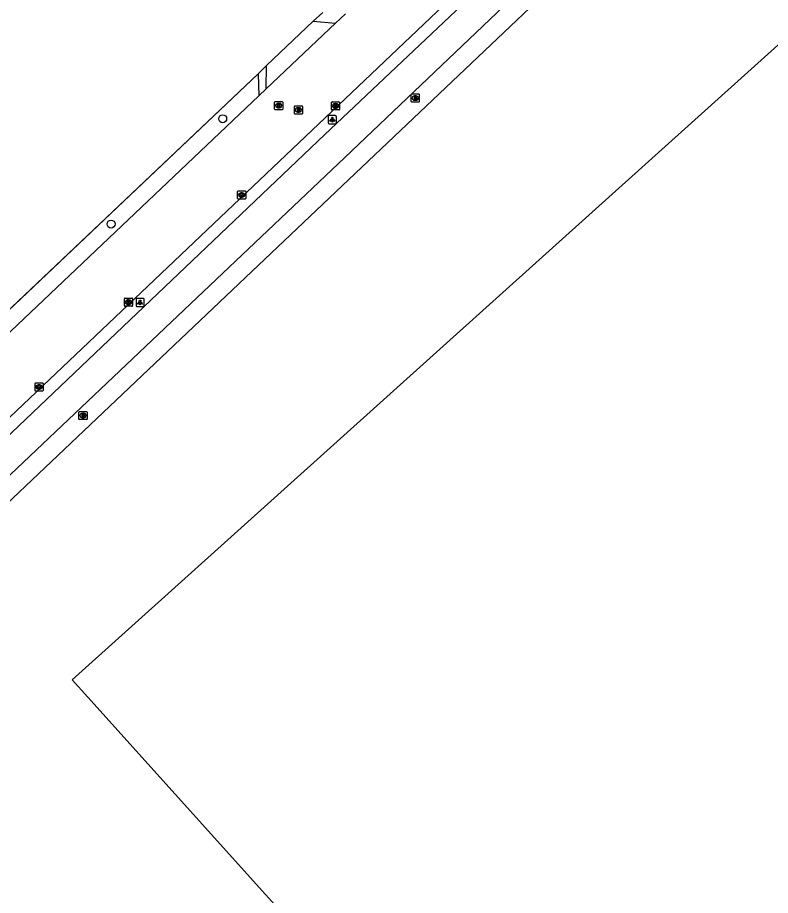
# Model space of a CAD drawing. Extents: x 156141 to 158132, y 385651 to 388399.
# Drawn here: x 156530.3 to 156622.8, y 387802.7 to 387910.4 of the extents above; entities that cross this region are included whole.
import ezdxf

# ---------------------------------------------------------------- set-up
doc = ezdxf.new("R2010")
doc.units = 0
for name, color, linetype in [('IMGEO_Berm_groen', 7, 'Continuous'), ('IMGEO_Boom', 7, 'Continuous'), ('IMGEO_Brandkraan', 7, 'Continuous'), ('IMGEO_Fietspad_gesloten', 7, 'Continuous'), ('IMGEO_Groenvoorziening', 7, 'Continuous'), ('IMGEO_Hek', 7, 'Continuous'), ('IMGEO_Kolk', 7, 'Continuous'), ('IMGEO_Lichtpunt', 7, 'Continuous'), ('IMGEO_Pand', 7, 'Continuous'), ('IMGEO_Rijbaan_lokaal_gesloten', 7, 'Continuous'), ('IMGEO_Rijbaan_lokaal_open', 7, 'Continuous'), ('IMGEO_Rioolput', 7, 'Continuous')]:
    doc.layers.add(name, color=color, linetype=linetype)

msp = doc.modelspace()

# ---------------------------------------------------------------- linework, layer by layer
at = {"layer": 'IMGEO_Berm_groen'}
msp.add_lwpolyline([(156483.46, 387831.17), (156559.86, 387903.53), (156559.97, 387900.82)], dxfattribs=at)
at = {"layer": 'IMGEO_Boom'}
for centre in [(156555.51, 387898), (156541.8, 387885.07)]:
    msp.add_circle(centre, 0.489, dxfattribs=at)
at = {"layer": 'IMGEO_Brandkraan'}
for p, q in [((156578.66, 387900.11), (156578.66, 387900.97)), ((156578.74, 387901.04), (156579.59, 387901.04)), ((156579.59, 387900.04), (156578.74, 387900.04)), ((156579.15, 387900.82), (156579.18, 387900.82)), ((156579.17, 387900.26), (156579.15, 387900.26)), ((156579.66, 387900.97), (156579.66, 387900.11)), ((156537.86, 387861.13), (156537.86, 387861.98)), ((156537.94, 387862.06), (156538.79, 387862.06)), ((156538.35, 387861.84), (156538.38, 387861.84)), ((156538.37, 387861.28), (156538.35, 387861.28)), ((156538.86, 387861.98), (156538.86, 387861.13)), ((156538.79, 387861.06), (156537.94, 387861.06))]:
    msp.add_line(p, q, dxfattribs=at)
for points in [[(156578.66, 387900.11), (156578.66, 387900.97)], [(156578.74, 387901.04), (156579.59, 387901.04)], [(156579.59, 387900.04), (156578.74, 387900.04)], [(156579.01, 387900.74), (156579.01, 387900.34), (156579.22, 387900.34)], [(156579.24, 387900.74), (156579.01, 387900.74)], [(156579.19, 387900.66), (156579.14, 387900.66), (156579.14, 387900.58)], [(156579.14, 387900.58), (156579.19, 387900.58)], [(156579.2, 387900.51), (156579.14, 387900.51), (156579.14, 387900.43)], [(156579.14, 387900.43), (156579.2, 387900.43)], [(156579.66, 387900.97), (156579.66, 387900.11)], [(156537.86, 387861.13), (156537.86, 387861.98)], [(156537.94, 387862.06), (156538.79, 387862.06)], [(156538.21, 387861.76), (156538.21, 387861.36), (156538.42, 387861.36)], [(156538.44, 387861.76), (156538.21, 387861.76)], [(156538.39, 387861.67), (156538.33, 387861.67), (156538.33, 387861.6)], [(156538.33, 387861.6), (156538.39, 387861.6)], [(156538.4, 387861.52), (156538.33, 387861.52), (156538.33, 387861.44)], [(156538.33, 387861.44), (156538.4, 387861.44)], [(156538.86, 387861.98), (156538.86, 387861.13)], [(156538.79, 387861.06), (156537.94, 387861.06)]]:
    msp.add_lwpolyline(points, dxfattribs=at)
for centre, radius, start, end in [((156578.74, 387900.96), 0.0765, 91.552, 178.448), ((156578.74, 387900.96), 0.0765, 91.552, 178.448), ((156578.74, 387900.12), 0.0765, 181.552, 268.448), ((156578.74, 387900.12), 0.0765, 181.552, 268.448), ((156579.19, 387900.62), 0.0379, 267.8285, 90.9355), ((156579.2, 387900.47), 0.0404, 269.8759, 90.5077), ((156579.23, 387900.59), 0.251, 268.6676, 293.5347), ((156579.25, 387900.59), 0.145, 59.4692, 91.5367), ((156579.27, 387900.64), 0.0922, 285.5137, 58.1501), ((156579.28, 387900.45), 0.105, 301.3115, 78.989), ((156579.59, 387900.96), 0.0765, 1.552, 88.448), ((156579.59, 387900.96), 0.0765, 1.552, 88.448), ((156579.59, 387900.12), 0.0765, 271.552, 358.448), ((156579.59, 387900.12), 0.0765, 271.552, 358.448), ((156537.94, 387861.98), 0.0765, 91.552, 178.448), ((156537.94, 387861.98), 0.0765, 91.552, 178.448), ((156538.39, 387861.64), 0.0379, 267.8285, 90.9355), ((156538.4, 387861.48), 0.0404, 269.8759, 90.5077), ((156538.43, 387861.61), 0.251, 268.6676, 293.5347), ((156538.45, 387861.61), 0.145, 59.4692, 91.5367), ((156538.47, 387861.66), 0.0922, 285.5137, 58.1501), ((156538.47, 387861.47), 0.105, 301.3115, 78.989), ((156538.79, 387861.98), 0.0765, 1.552, 88.448), ((156538.79, 387861.98), 0.0765, 1.552, 88.448), ((156537.94, 387861.13), 0.0765, 181.552, 268.448), ((156537.94, 387861.13), 0.0765, 181.552, 268.448), ((156538.79, 387861.13), 0.0765, 271.552, 358.448), ((156538.79, 387861.13), 0.0765, 271.552, 358.448)]:
    msp.add_arc(centre, radius, start, end, dxfattribs=at)
for centre, major_axis, ratio, start_param, end_param in [((156579.15, 387900.54), (-0.387, 0.002), 0.722429, 4.712389, 7.853982), ((156579.17, 387900.54), (-0.39, 0.002), 0.717154, 1.570796, 4.712389), ((156538.35, 387861.56), (-0.387, 0.002), 0.722429, 4.712389, 7.853982), ((156538.37, 387861.56), (-0.39, 0.002), 0.717154, 1.570796, 4.712389)]:
    msp.add_ellipse(centre, major_axis=major_axis, ratio=ratio, start_param=start_param, end_param=end_param, dxfattribs=at)
at = {"layer": 'IMGEO_Fietspad_gesloten'}
for points in [[(156628.79, 387948.73), (156628.75, 387948.69), (156617.18, 387937.68), (156570.53, 387893.25), (156498.61, 387825.16)], [(156602.46, 387928.57), (156568.03, 387896.04), (156493.72, 387825.34)]]:
    msp.add_lwpolyline(points, dxfattribs=at)
at = {"layer": 'IMGEO_Groenvoorziening'}
msp.add_lwpolyline([(156498.26, 387797.3), (156496.43, 387799.76), (156494.89, 387802.35), (156493.58, 387805.06), (156492.83, 387807.99), (156492.71, 387811.02), (156493.24, 387813.99), (156494.32, 387816.81), (156496.09, 387819.26), (156498.14, 387821.48), (156500.32, 387823.54), (156622.58, 387939.49), (156649.33, 387932.1), (156782.83, 387784.44), (156820.8, 387742.43), (156821.88, 387739.62), (156865.49, 387691.34), (156868.19, 387690), (156873.6, 387683.82)], dxfattribs=at)
at = {"layer": 'IMGEO_Hek'}
for points in [[(156500.32, 387823.54), (156622.58, 387939.49)], [(156566.64, 387909.96), (156567.79, 387911.05)], [(156560.89, 387904.52), (156566.64, 387909.96)], [(156560.89, 387904.52), (156559.86, 387903.53)], [(156559.86, 387903.53), (156482.96, 387830.7)]]:
    msp.add_lwpolyline(points, dxfattribs=at)
at = {"layer": 'IMGEO_Kolk'}
for p, q in [((156568.87, 387899.15), (156568.87, 387900.01)), ((156568.94, 387900.08), (156569.8, 387900.08)), ((156569.87, 387900.01), (156569.87, 387899.15)), ((156569.8, 387899.08), (156568.94, 387899.08)), ((156569.38, 387899.3), (156569.35, 387899.3)), ((156569.36, 387899.86), (156569.38, 387899.86)), ((156557.34, 387888.21), (156557.34, 387889.06)), ((156557.41, 387889.14), (156558.27, 387889.14)), ((156558.27, 387888.14), (156557.41, 387888.14)), ((156557.85, 387888.36), (156557.82, 387888.36)), ((156557.83, 387888.92), (156557.85, 387888.92)), ((156558.34, 387889.06), (156558.34, 387888.21)), ((156543.45, 387875.06), (156543.45, 387875.91)), ((156543.52, 387875.98), (156544.37, 387875.98)), ((156543.96, 387875.2), (156543.93, 387875.2)), ((156543.94, 387875.76), (156543.96, 387875.76)), ((156544.45, 387875.91), (156544.45, 387875.06)), ((156544.37, 387874.98), (156543.52, 387874.98)), ((156532.46, 387864.65), (156532.46, 387865.5)), ((156532.53, 387865.57), (156533.39, 387865.57)), ((156533.46, 387865.5), (156533.46, 387864.65)), ((156533.39, 387864.57), (156532.53, 387864.57)), ((156532.97, 387864.79), (156532.94, 387864.79)), ((156532.95, 387865.35), (156532.97, 387865.35))]:
    msp.add_line(p, q, dxfattribs=at)
for points in [[(156568.87, 387899.15), (156568.87, 387900.01)], [(156568.94, 387900.08), (156569.8, 387900.08)], [(156569.87, 387900.01), (156569.87, 387899.15)], [(156569.8, 387899.08), (156568.94, 387899.08)], [(156569.19, 387899.78), (156569.31, 387899.78), (156569.31, 387899.63), (156569.44, 387899.78), (156569.61, 387899.78), (156569.46, 387899.63), (156569.61, 387899.38), (156569.46, 387899.38), (156569.38, 387899.54), (156569.31, 387899.48), (156569.31, 387899.38), (156569.19, 387899.38), (156569.19, 387899.78)], [(156557.34, 387888.21), (156557.34, 387889.06)], [(156557.41, 387889.14), (156558.27, 387889.14)], [(156558.27, 387888.14), (156557.41, 387888.14)], [(156557.66, 387888.84), (156557.78, 387888.84), (156557.78, 387888.68), (156557.91, 387888.84), (156558.08, 387888.84), (156557.93, 387888.69), (156558.08, 387888.44), (156557.93, 387888.44), (156557.85, 387888.6), (156557.78, 387888.53), (156557.78, 387888.44), (156557.66, 387888.44), (156557.66, 387888.84)], [(156558.34, 387889.06), (156558.34, 387888.21)], [(156543.45, 387875.06), (156543.45, 387875.91)], [(156543.52, 387875.98), (156544.37, 387875.98)], [(156543.77, 387875.68), (156543.89, 387875.68), (156543.89, 387875.53), (156544.02, 387875.68), (156544.19, 387875.68), (156544.04, 387875.53), (156544.19, 387875.28), (156544.04, 387875.28), (156543.96, 387875.45), (156543.89, 387875.38), (156543.89, 387875.28), (156543.77, 387875.28), (156543.77, 387875.68)], [(156544.45, 387875.91), (156544.45, 387875.06)], [(156544.37, 387874.98), (156543.52, 387874.98)], [(156532.46, 387864.65), (156532.46, 387865.5)], [(156532.53, 387865.57), (156533.39, 387865.57)], [(156533.46, 387865.5), (156533.46, 387864.65)], [(156533.39, 387864.57), (156532.53, 387864.57)], [(156532.78, 387865.27), (156532.9, 387865.27), (156532.9, 387865.12), (156533.03, 387865.27), (156533.2, 387865.27), (156533.05, 387865.12), (156533.2, 387864.87), (156533.05, 387864.87), (156532.97, 387865.04), (156532.9, 387864.97), (156532.9, 387864.87), (156532.78, 387864.87), (156532.78, 387865.27)]]:
    msp.add_lwpolyline(points, dxfattribs=at)
for centre, start, end in [((156568.94, 387900), 91.552, 178.448), ((156568.94, 387900), 91.552, 178.448), ((156569.79, 387900), 1.552, 88.448), ((156569.79, 387900), 1.552, 88.448), ((156568.94, 387899.16), 181.552, 268.448), ((156568.94, 387899.16), 181.552, 268.448), ((156569.79, 387899.16), 271.552, 358.448), ((156569.79, 387899.16), 271.552, 358.448), ((156557.41, 387889.06), 91.552, 178.448), ((156557.41, 387889.06), 91.552, 178.448), ((156557.41, 387888.21), 181.552, 268.448), ((156557.41, 387888.21), 181.552, 268.448), ((156558.26, 387889.06), 1.552, 88.448), ((156558.26, 387889.06), 1.552, 88.448), ((156558.26, 387888.21), 271.552, 358.448), ((156558.26, 387888.21), 271.552, 358.448), ((156543.52, 387875.91), 91.552, 178.448), ((156543.52, 387875.91), 91.552, 178.448), ((156544.37, 387875.91), 1.552, 88.448), ((156544.37, 387875.91), 1.552, 88.448), ((156543.52, 387875.06), 181.552, 268.448), ((156543.52, 387875.06), 181.552, 268.448), ((156544.37, 387875.06), 271.552, 358.448), ((156544.37, 387875.06), 271.552, 358.448), ((156532.54, 387865.5), 91.552, 178.448), ((156532.54, 387865.5), 91.552, 178.448), ((156533.38, 387865.5), 1.552, 88.448), ((156533.38, 387865.5), 1.552, 88.448), ((156532.54, 387864.65), 181.552, 268.448), ((156532.54, 387864.65), 181.552, 268.448), ((156533.38, 387864.65), 271.552, 358.448), ((156533.38, 387864.65), 271.552, 358.448)]:
    msp.add_arc(centre, 0.0765, start, end, dxfattribs=at)
for centre, major_axis, ratio, start_param, end_param in [((156569.36, 387899.58), (-0.387, 0.002), 0.722429, 4.712389, 7.853982), ((156569.38, 387899.58), (-0.39, 0.002), 0.717154, 1.570796, 4.712389), ((156557.83, 387888.64), (-0.387, 0.002), 0.722429, 4.712389, 7.853982), ((156557.85, 387888.64), (-0.39, 0.002), 0.717154, 1.570796, 4.712389), ((156543.93, 387875.48), (-0.387, 0.002), 0.722429, 4.712389, 7.853982), ((156543.96, 387875.48), (-0.39, 0.002), 0.717154, 1.570796, 4.712389), ((156532.95, 387865.07), (-0.387, 0.002), 0.722429, 4.712389, 7.853982), ((156532.97, 387865.07), (-0.39, 0.002), 0.717154, 1.570796, 4.712389)]:
    msp.add_ellipse(centre, major_axis=major_axis, ratio=ratio, start_param=start_param, end_param=end_param, dxfattribs=at)
at = {"layer": 'IMGEO_Lichtpunt'}
for p, q in [((156568.47, 387898.29), (156568.47, 387897.48)), ((156568.47, 387898.29), (156568.47, 387897.48)), ((156569.37, 387898.38), (156568.57, 387898.38)), ((156569.37, 387898.38), (156568.57, 387898.38)), ((156569.47, 387897.48), (156569.47, 387898.29)), ((156569.47, 387897.48), (156569.47, 387898.29)), ((156568.57, 387897.38), (156569.37, 387897.38)), ((156568.57, 387897.38), (156569.37, 387897.38)), ((156544.87, 387875.85), (156544.87, 387875.04)), ((156544.87, 387875.85), (156544.87, 387875.04)), ((156545.77, 387875.94), (156544.96, 387875.94)), ((156545.77, 387875.94), (156544.96, 387875.94)), ((156545.87, 387875.04), (156545.87, 387875.85)), ((156545.87, 387875.04), (156545.87, 387875.85)), ((156544.96, 387874.95), (156545.77, 387874.95)), ((156544.96, 387874.95), (156545.77, 387874.95))]:
    msp.add_line(p, q, dxfattribs=at)
for points in [[(156568.85, 387897.95), (156568.88, 387897.92), (156568.7, 387897.66), (156568.66, 387897.69), (156568.85, 387897.95)], [(156568.95, 387897.9), (156569, 387897.9), (156569, 387897.58), (156568.95, 387897.58), (156568.95, 387897.9)], [(156569.06, 387897.92), (156569.1, 387897.95), (156569.28, 387897.69), (156569.24, 387897.66), (156569.06, 387897.92)], [(156545.24, 387875.51), (156545.28, 387875.49), (156545.1, 387875.22), (156545.06, 387875.25), (156545.24, 387875.51)], [(156545.35, 387875.47), (156545.39, 387875.47), (156545.39, 387875.14), (156545.35, 387875.14), (156545.35, 387875.47)], [(156545.46, 387875.49), (156545.49, 387875.51), (156545.68, 387875.25), (156545.64, 387875.22), (156545.46, 387875.49)]]:
    msp.add_lwpolyline(points, dxfattribs=at)
for centre in [(156568.97, 387898.08), (156545.37, 387875.65)]:
    msp.add_circle(centre, 0.0994, dxfattribs=at)
for centre, start, end in [((156568.57, 387898.29), 90, 180), ((156568.57, 387898.29), 90, 180), ((156569.37, 387898.29), 0, 90), ((156569.37, 387898.29), 0, 90), ((156568.57, 387897.48), 180, 270), ((156568.57, 387897.48), 180, 270), ((156569.37, 387897.48), 270, 0), ((156569.37, 387897.48), 270, 360), ((156544.96, 387875.85), 90, 180), ((156544.96, 387875.85), 90, 180), ((156545.77, 387875.85), 0, 90), ((156545.77, 387875.85), 0, 90), ((156544.96, 387875.04), 180, 270), ((156544.96, 387875.04), 180, 270), ((156545.77, 387875.04), 270, 0), ((156545.77, 387875.04), 270, 360)]:
    msp.add_arc(centre, 0.0946, start, end, dxfattribs=at)
at = {"layer": 'IMGEO_Pand'}
msp.add_lwpolyline([(156766.18, 387769.32), (156633.84, 387916.21), (156537.02, 387829.14), (156538.95, 387826.99), (156669.51, 387682.08), (156835.12, 387497.93), (156819.11, 387483.53), (156834.49, 387466.37), (156947.36, 387567.96), (156929.98, 387587.3), (156897.38, 387623.53), (156766.18, 387769.32)], dxfattribs=at)
at = {"layer": 'IMGEO_Rijbaan_lokaal_gesloten'}
for points in [[(156492.22, 387826.16), (156602.01, 387930.31)], [(156569.36, 387909.73), (156570.58, 387910.89)], [(156569.36, 387909.73), (156560.87, 387901.68)], [(156559.97, 387900.82), (156560.87, 387901.68)], [(156486.47, 387831.03), (156489.41, 387833.96), (156559.97, 387900.82)]]:
    msp.add_lwpolyline(points, dxfattribs=at)
at = {"layer": 'IMGEO_Rijbaan_lokaal_open'}
msp.add_lwpolyline([(156560.87, 387901.68), (156560.89, 387904.52), (156566.64, 387909.96), (156569.36, 387909.73)], dxfattribs=at)
at = {"layer": 'IMGEO_Rioolput'}
for p, q in [((156561.89, 387899.18), (156561.89, 387900.04)), ((156561.96, 387900.11), (156562.82, 387900.11)), ((156562.89, 387900.04), (156562.89, 387899.18)), ((156562.82, 387899.11), (156561.96, 387899.11)), ((156562.4, 387899.33), (156562.37, 387899.33)), ((156562.38, 387899.89), (156562.4, 387899.89)), ((156564.31, 387898.66), (156564.31, 387899.51)), ((156564.39, 387899.59), (156565.24, 387899.59)), ((156564.8, 387899.36), (156564.82, 387899.36)), ((156565.31, 387899.51), (156565.31, 387898.66)), ((156565.24, 387898.58), (156564.39, 387898.58)), ((156564.82, 387898.81), (156564.8, 387898.81))]:
    msp.add_line(p, q, dxfattribs=at)
for points in [[(156561.89, 387899.18), (156561.89, 387900.04)], [(156561.96, 387900.11), (156562.82, 387900.11)], [(156562.89, 387900.04), (156562.89, 387899.18)], [(156562.82, 387899.11), (156561.96, 387899.11)], [(156562.48, 387899.81), (156562.22, 387899.81), (156562.22, 387899.41)], [(156562.22, 387899.41), (156562.35, 387899.41), (156562.35, 387899.57), (156562.36, 387899.57)], [(156562.4, 387899.73), (156562.35, 387899.73), (156562.35, 387899.65)], [(156562.35, 387899.65), (156562.4, 387899.65)], [(156562.41, 387899.54), (156562.48, 387899.41), (156562.62, 387899.41), (156562.55, 387899.54)], [(156564.31, 387898.66), (156564.31, 387899.51)], [(156564.39, 387899.59), (156565.24, 387899.59)], [(156564.9, 387899.28), (156564.65, 387899.28), (156564.65, 387898.88)], [(156564.65, 387898.88), (156564.77, 387898.88), (156564.77, 387899.05), (156564.78, 387899.05)], [(156564.83, 387899.2), (156564.77, 387899.2), (156564.77, 387899.12)], [(156564.77, 387899.12), (156564.82, 387899.12)], [(156564.83, 387899.02), (156564.9, 387898.88), (156565.04, 387898.88), (156564.98, 387899.01)], [(156565.31, 387899.51), (156565.31, 387898.66)], [(156565.24, 387898.58), (156564.39, 387898.58)]]:
    msp.add_lwpolyline(points, dxfattribs=at)
for centre, radius, start, end in [((156561.96, 387900.04), 0.0765, 91.552, 178.448), ((156561.96, 387900.04), 0.0765, 91.552, 178.448), ((156562.81, 387900.04), 0.0765, 1.552, 88.448), ((156562.81, 387900.04), 0.0765, 1.552, 88.448), ((156561.96, 387899.19), 0.0765, 181.552, 268.448), ((156561.96, 387899.19), 0.0765, 181.552, 268.448), ((156562.36, 387899.52), 0.0533, 26.0293, 88.6989), ((156562.41, 387899.63), 0.0964, 77.0061, 93.1865), ((156562.39, 387899.84), 0.19, 274.7715, 282.9687), ((156562.42, 387899.69), 0.0378, 276.6634, 79.6772), ((156562.48, 387899.7), 0.109, 350.3612, 89.416), ((156562.47, 387899.7), 0.112, 277.5842, 350.9817), ((156562.46, 387899.48), 0.108, 29.5134, 73.7905), ((156562.81, 387899.19), 0.0765, 271.552, 358.448), ((156562.81, 387899.19), 0.0765, 271.552, 358.448), ((156564.39, 387899.51), 0.0765, 91.552, 178.448), ((156564.39, 387899.51), 0.0765, 91.552, 178.448), ((156564.78, 387898.99), 0.0533, 26.0293, 88.6989), ((156564.81, 387899.31), 0.19, 274.7715, 282.9687), ((156564.83, 387899.11), 0.0964, 77.0061, 93.1865), ((156564.85, 387899.16), 0.0378, 276.6634, 79.6772), ((156564.9, 387899.17), 0.109, 350.3612, 89.416), ((156564.9, 387899.17), 0.112, 277.5842, 350.9817), ((156564.88, 387898.96), 0.108, 29.5134, 73.7905), ((156565.24, 387899.51), 0.0765, 1.552, 88.448), ((156565.24, 387899.51), 0.0765, 1.552, 88.448), ((156564.39, 387898.66), 0.0765, 181.552, 268.448), ((156564.39, 387898.66), 0.0765, 181.552, 268.448), ((156565.24, 387898.66), 0.0765, 271.552, 358.448), ((156565.24, 387898.66), 0.0765, 271.552, 358.448)]:
    msp.add_arc(centre, radius, start, end, dxfattribs=at)
for centre, major_axis, ratio, start_param, end_param in [((156562.38, 387899.61), (-0.387, 0.002), 0.722429, 4.712389, 7.853982), ((156562.4, 387899.61), (-0.39, 0.002), 0.717154, 1.570796, 4.712389), ((156564.8, 387899.08), (-0.387, 0.002), 0.722429, 4.712389, 7.853982), ((156564.82, 387899.08), (-0.39, 0.002), 0.717154, 1.570796, 4.712389)]:
    msp.add_ellipse(centre, major_axis=major_axis, ratio=ratio, start_param=start_param, end_param=end_param, dxfattribs=at)

doc.saveas('drawing.dxf')
